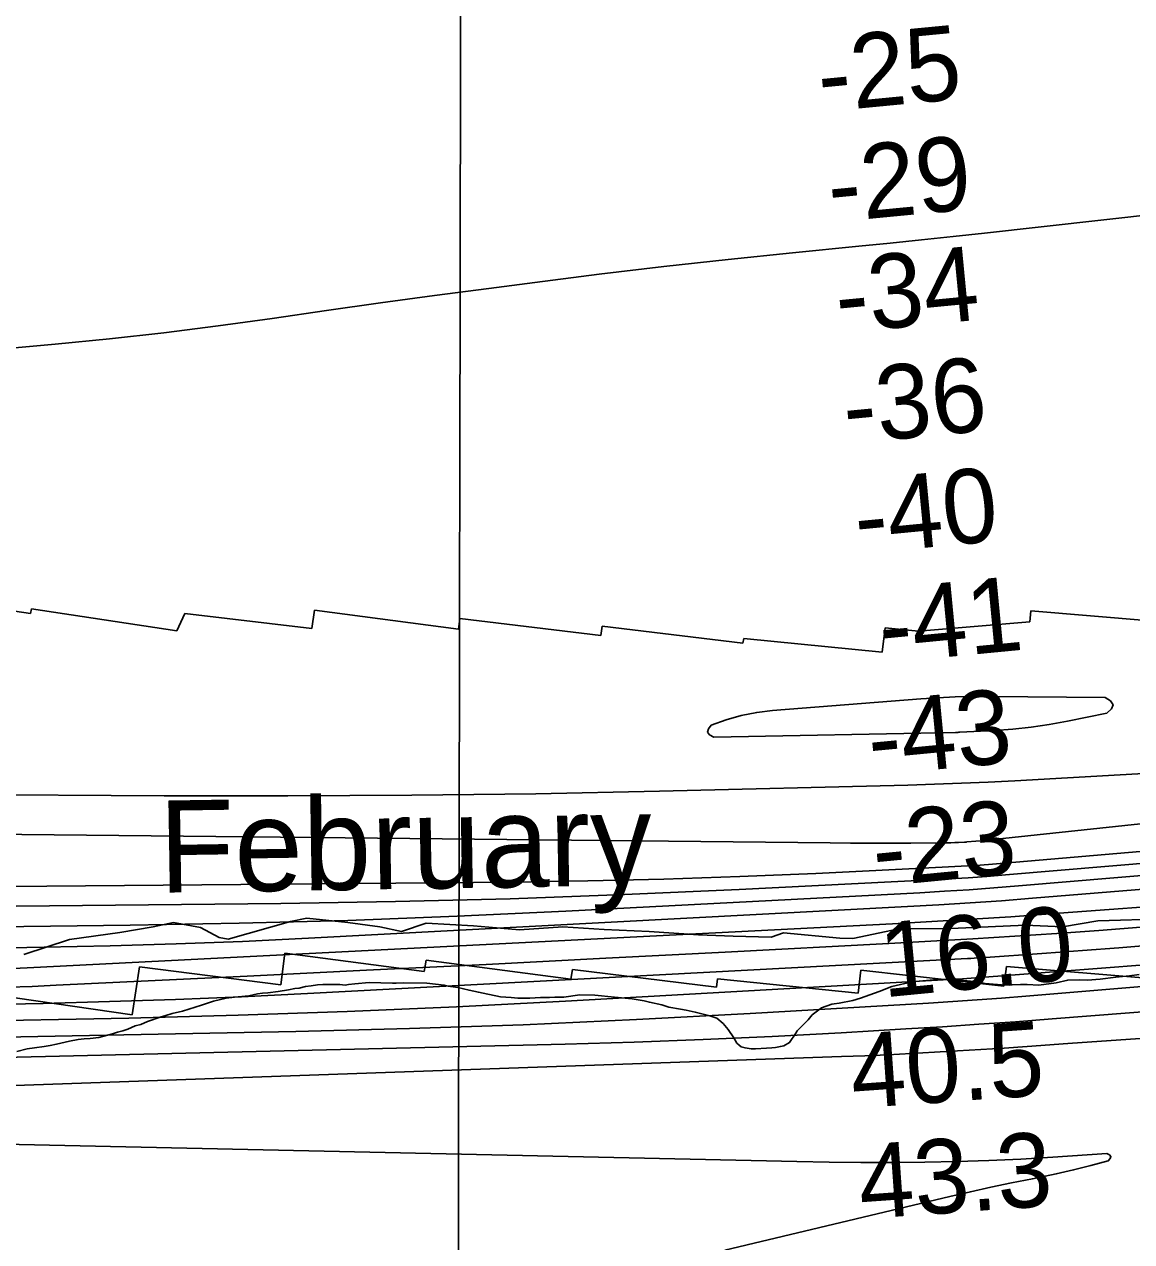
# Model space of a CAD drawing. Extents: x 3187622 to 3225504, y 800805 to 826213.
# Drawn here: x 3212360 to 3213359, y 809944 to 811041 of the extents above; entities that cross this region are included whole.
import ezdxf

# ---------------------------------------------------------------- set-up
doc = ezdxf.new("R2010")
doc.units = 0
for name, color, linetype in [('V-GRID-MAJR', 7, 'Continuous'), ('V-RIVR-EDGE', 7, 'Continuous'), ('V-RIVR-IDEN', 7, 'Continuous'), ('V-RIVR-RANG', 7, 'Continuous'), ('V-RRAP-RVMT', 7, 'Continuous'), ('V-SITE-VEGE', 7, 'Continuous'), ('V-TOPO-DPTH', 7, 'Continuous'), ('V-TOPO-MAJR', 7, 'Continuous'), ('V-TOPO-MINR', 7, 'Continuous'), ('V-TOPO-WATR', 7, 'Continuous')]:
    doc.layers.add(name, color=color, linetype=linetype)

msp = doc.modelspace()

# ---------------------------------------------------------------- linework, layer by layer
at = {"layer": 'V-GRID-MAJR'}
msp.add_spline([(3212744.3, 806204.8), (3212755.8, 812263.9), (3212767.2, 818326.1), (3212778.7, 824388.4), (3212778.7, 824391.4)], degree=3, dxfattribs=at)
at = {"layer": 'V-RIVR-EDGE'}
msp.add_lwpolyline([(3212359.9, 810202.5), (3212401.2, 810215.9), (3212446.4, 810222.3), (3212476.4, 810227.5), (3212494.7, 810231.3), (3212519, 810226.9), (3212536, 810217.8), (3212544.2, 810216.4), (3212600.3, 810232.4), (3212615.1, 810235.4), (3212652.1, 810231.4), (3212680.7, 810227.4), (3212700.3, 810223.4), (3212722.5, 810230.8), (3212765.1, 810228.5), (3212806.8, 810224.9), (3212845.9, 810227.4), (3212882.9, 810225.2), (3212923.7, 810223.3), (3212968.1, 810220.2), (3212999.3, 810219.2), (3213033.7, 810218.3), (3213044.6, 810222.2), (3213095.4, 810217.2), (3213107.1, 810216.8), (3213148.5, 810225.8), (3213195.4, 810226.1), (3213262.8, 810229), (3213296.3, 810227.6), (3213328, 810232.8), (3213388.9, 810234.8)], dxfattribs=at)
at = {"layer": 'V-RRAP-RVMT'}
for p, q in [((3212235.8, 810528.6), (3212366, 810509.9)), ((3212366, 810509.9), (3212366.7, 810514)), ((3212366.7, 810514), (3212497.7, 810494.4)), ((3212497.7, 810494.4), (3212505, 810509.8)), ((3212505, 810509.8), (3212619.4, 810496.4)), ((3212619.4, 810496.4), (3212621.9, 810512.9)), ((3212621.9, 810512.9), (3212751.7, 810495.9)), ((3212751.7, 810495.9), (3212752.8, 810505.4)), ((3212752.8, 810505.4), (3212880.1, 810490.2)), ((3213266.6, 810502.4), (3213267.6, 810512.3)), ((3213267.6, 810512.3), (3213375.3, 810503.2)), ((3212880.1, 810490.2), (3212881.1, 810498.5)), ((3212881.1, 810498.5), (3213008, 810483.2)), ((3213133.6, 810475.1), (3213136.3, 810497.1)), ((3213136.3, 810497.1), (3213166.4, 810494.1)), ((3213166.4, 810494.1), (3213266.6, 810502.4)), ((3213008, 810483.2), (3213008.8, 810487.4)), ((3213008.8, 810487.4), (3213133.6, 810475.1)), ((3212595.2, 810203.7), (3212591.7, 810175.3)), ((3212720.8, 810187.1), (3212595.2, 810203.7)), ((3212464.1, 810191.4), (3212457.7, 810148.1)), ((3212591.7, 810175.3), (3212464.1, 810191.4)), ((3212722.7, 810197.3), (3212720.8, 810187.1)), ((3212853, 810180.3), (3212722.7, 810197.3)), ((3212854.4, 810188.9), (3212853, 810180.3)), ((3212984.2, 810173.2), (3212854.4, 810188.9)), ((3213114.4, 810188.4), (3213112, 810167.6)), ((3213243.4, 810173.9), (3213114.4, 810188.4)), ((3213245.6, 810191.8), (3213243.4, 810173.9)), ((3213379.4, 810180.7), (3213245.6, 810191.8)), ((3212985.1, 810180.5), (3212984.2, 810173.2)), ((3213112, 810167.6), (3212985.1, 810180.5)), ((3212457.7, 810148.1), (3212328.7, 810167))]:
    msp.add_line(p, q, dxfattribs=at)
at = {"layer": 'V-SITE-VEGE'}
for points in [[(3213365.3, 810184.6), (3213356.7, 810183.2), (3213344.3, 810182.1), (3213330.2, 810180.3), (3213318.8, 810179.4), (3213311.2, 810179.8), (3213300.9, 810179.4), (3213290.5, 810177), (3213274.8, 810175), (3213264.4, 810175.4), (3213258.4, 810175.5), (3213250.8, 810175.1), (3213248.5, 810174.8), (3213241.2, 810175.2), (3213226.6, 810176.4), (3213219.3, 810177.8), (3213207.2, 810179.2), (3213197.8, 810180.1), (3213183.2, 810180.1), (3213160.7, 810177.8), (3213142.2, 810173.6), (3213130.8, 810169.2), (3213114, 810163.1), (3213107.2, 810161.2), (3213095, 810158.8), (3213090.4, 810158.1), (3213088.2, 810157.7), (3213078.8, 810154.5), (3213070.6, 810148.1), (3213066.8, 810143.6), (3213062.9, 810139.8), (3213057, 810133.8), (3213055.7, 810131.6), (3213050.1, 810123.1), (3213045, 810120.1), (3213041.9, 810119.7), (3213037.6, 810118.7), (3213034.1, 810118.5), (3213029.5, 810118.1), (3213019.4, 810117.5), (3213015.4, 810117.5), (3213010.1, 810118.3), (3213006.6, 810119.4), (3213004.6, 810120.7), (3213002.6, 810122.7), (3212999.9, 810127.3), (3212994.9, 810135), (3212990.4, 810140.3), (3212984.7, 810145), (3212978.2, 810147.3), (3212965.1, 810150.6), (3212957, 810152.2), (3212951.7, 810153.3), (3212941.4, 810155.2), (3212934.9, 810157.3), (3212923.8, 810159.5), (3212919, 810160.8), (3212908.4, 810162.5), (3212892.3, 810164.2), (3212874.6, 810166), (3212861.2, 810166.2), (3212846.8, 810164.1), (3212838.5, 810164), (3212833.7, 810163.8), (3212825.6, 810163.9), (3212820.8, 810163.4), (3212816, 810163.3), (3212805.1, 810163.2), (3212799.1, 810163.8), (3212789.5, 810164.4), (3212774.1, 810167.6), (3212769.6, 810168.5), (3212761.3, 810170.3), (3212751.2, 810172.8), (3212742.4, 810174.1), (3212738.9, 810175), (3212723.3, 810176.7), (3212702.3, 810177), (3212695.5, 810176.6), (3212692.2, 810176.6), (3212671.2, 810177.4), (3212658.3, 810176.1), (3212652.5, 810175.4), (3212649.7, 810174.9), (3212644.7, 810175.5), (3212639.9, 810175.6), (3212633.6, 810175.4), (3212629.3, 810175.5), (3212624.5, 810175.3), (3212618.9, 810174.4), (3212613.9, 810173.7), (3212608, 810172.3), (3212604.2, 810171.8), (3212598.4, 810170.6), (3212589.3, 810169.2), (3212579.7, 810167.9), (3212574.9, 810167.7), (3212570.6, 810167)], [(3212570.6, 810167), (3212562.7, 810165.3), (3212549.8, 810164.2), (3212542.2, 810163.1), (3212530.8, 810160.5), (3212520.2, 810156.8), (3212508.5, 810153.2), (3212502.9, 810151.5), (3212493.6, 810149.4), (3212488, 810147.4), (3212482.9, 810146), (3212471.5, 810142.1), (3212465.4, 810139.4), (3212460.3, 810138.2), (3212453.7, 810135.3), (3212449.1, 810133.6), (3212444.3, 810132.4), (3212439.8, 810130.9), (3212427.6, 810127.8), (3212419.8, 810126.9), (3212414.4, 810126.5), (3212408.9, 810125.8), (3212401, 810124.4), (3212389.4, 810121.8), (3212383.5, 810120.6), (3212378.2, 810119.7), (3212369.6, 810118.3), (3212362.8, 810117.4), (3212353.7, 810115.2)]]:
    msp.add_lwpolyline(points, dxfattribs=at)
at = {"layer": 'V-TOPO-DPTH'}
for points in [[(3212311.8, 810745.7), (3212388.1, 810752.7), (3212437.1, 810757.5), (3212486.1, 810762.9), (3212535, 810769.1), (3212583.8, 810775.9), (3212632.6, 810782.9), (3212681.4, 810789.8), (3212730.2, 810796.5), (3212779.1, 810803), (3212820.6, 810808.4), (3212878.6, 810815.7), (3212936.7, 810822.6), (3212994.8, 810829), (3213052.9, 810835), (3213112.5, 810840.9), (3213140.9, 810843.7), (3213169.2, 810846.7), (3213197.6, 810849.7), (3213226, 810852.8), (3213707.3, 810906.4)], [(3213707.3, 810906.4), (3213226, 810852.8), (3213197.6, 810849.7), (3213169.2, 810846.7), (3213140.9, 810843.7), (3213112.5, 810840.9), (3213052.9, 810835), (3212994.8, 810829), (3212936.7, 810822.6), (3212878.6, 810815.7), (3212820.6, 810808.4), (3212779.1, 810803), (3212730.2, 810796.5), (3212681.4, 810789.8), (3212632.6, 810782.9), (3212583.8, 810775.9), (3212535, 810769.1), (3212486.1, 810762.9), (3212437.1, 810757.5), (3212388.1, 810752.7), (3212311.8, 810745.7)], [(3214012.7, 810389), (3213236.6, 810306.4), (3213232, 810305.9), (3213227.4, 810305.5), (3213222.7, 810305), (3213218.1, 810304.6), (3213210, 810304), (3213209.5, 810303.9), (3213207.8, 810303.8), (3213202.3, 810303.6), (3213199, 810303.4), (3213195.6, 810303.3), (3213192.3, 810303.2), (3213189, 810303.2), (3213159.4, 810303), (3213141.2, 810302.9), (3213123.1, 810302.9), (3213105, 810302.9), (3213086.8, 810303.1), (3212328.6, 810310.9)], [(3212328.6, 810310.9), (3213086.8, 810303.1), (3213105, 810302.9), (3213123.1, 810302.9), (3213141.2, 810302.9), (3213159.4, 810303), (3213189, 810303.2), (3213192.3, 810303.2), (3213195.6, 810303.3), (3213199, 810303.4), (3213202.3, 810303.6), (3213207.8, 810303.8), (3213209.5, 810303.9), (3213210, 810304), (3213218.1, 810304.6), (3213222.7, 810305), (3213227.4, 810305.5), (3213232, 810305.9), (3213236.6, 810306.4), (3214012.7, 810389)], [(3213690.9, 810383.9), (3213253.3, 810359.2), (3213229.2, 810358), (3213205, 810356.9), (3213180.9, 810356), (3213156.7, 810355.3), (3212932.9, 810349.8), (3212821.3, 810347.5), (3212709.6, 810346), (3212597.9, 810345.5), (3212486.3, 810345.6), (3212295.2, 810346.8)], [(3212295.2, 810346.8), (3212486.3, 810345.6), (3212597.9, 810345.5), (3212709.6, 810346), (3212821.3, 810347.5), (3212932.9, 810349.8), (3213156.7, 810355.3), (3213180.9, 810356), (3213205, 810356.9), (3213229.2, 810358), (3213253.3, 810359.2), (3213690.9, 810383.9)], [(3212311.9, 810227.3), (3212455.6, 810229), (3212553.9, 810230.8), (3212652.1, 810233.3), (3212750.4, 810237.1), (3212848.6, 810241.6), (3213167.6, 810258.2), (3213189.8, 810259.5), (3213212, 810260.9), (3213234.3, 810262.5), (3213256.5, 810264.3), (3213890.5, 810317.6)], [(3212311.9, 810227.3), (3212455.6, 810229), (3212553.9, 810230.8), (3212652.1, 810233.3), (3212750.4, 810237.1), (3212848.6, 810241.6), (3213167.6, 810258.2), (3213189.8, 810259.5), (3213212, 810260.9), (3213234.3, 810262.5), (3213256.5, 810264.3), (3213890.5, 810317.6)], [(3213397.7, 810298), (3213233.2, 810284.1), (3213221.9, 810283.2), (3213210.5, 810282.4), (3213199.1, 810281.7), (3213187.7, 810281.1), (3213073.7, 810275.6), (3213005.3, 810272.7), (3212936.9, 810270.4), (3212868.4, 810268.8), (3212800, 810267.8), (3212275.6, 810263.2)], [(3212275.6, 810263.2), (3212800, 810267.8), (3212868.4, 810268.8), (3212936.9, 810270.4), (3213005.3, 810272.7), (3213073.7, 810275.6), (3213187.7, 810281.1), (3213199.1, 810281.7), (3213210.5, 810282.4), (3213221.9, 810283.2), (3213233.2, 810284.1), (3213397.7, 810298)], [(3213424.1, 810249.3), (3213285.1, 810239.1), (3213249.6, 810236.6), (3213214, 810234.3), (3213178.4, 810232.2), (3213142.8, 810230.2), (3212368.8, 810190.9), (3212350.5, 810190)], [(3212350.5, 810190), (3212368.8, 810190.9), (3213142.8, 810230.2), (3213178.4, 810232.2), (3213214, 810234.3), (3213249.6, 810236.6), (3213285.1, 810239.1), (3213424.1, 810249.3)], [(3213379.4, 810211.3), (3213346.9, 810208.6), (3213314.3, 810206.1), (3213281.7, 810203.7), (3213222.7, 810199.6), (3213219.6, 810199.4), (3213216.5, 810199.2), (3213213.5, 810199), (3213210.4, 810198.8), (3212615.7, 810167.4), (3212556.1, 810164.5), (3212496.6, 810162.1), (3212437, 810160.1), (3212377.4, 810158.5), (3212281.5, 810156.5)]]:
    msp.add_lwpolyline(points, dxfattribs=at)
at = {"layer": 'V-TOPO-MAJR'}
for points in [[(3213201.7, 810402.7), (3213202.7, 810402.8), (3213203.7, 810402.8), (3213234.8, 810404.5), (3213251.4, 810405.7), (3213267.9, 810407.4), (3213284.2, 810409.9), (3213300.6, 810412.8), (3213336, 810420), (3213340.2, 810424), (3213341.7, 810427.7), (3213339.5, 810431.1), (3213334.6, 810434.3), (3213230.1, 810435.2), (3213214.7, 810435.1), (3213199.3, 810434.8), (3213183.9, 810434), (3213168.6, 810433), (3213034.8, 810422.6), (3213020.6, 810420.8), (3213006.6, 810418.1), (3212993, 810414), (3212979.5, 810409.1), (3212977, 810405.8), (3212976.3, 810402.9), (3212978.1, 810400.5), (3212981.8, 810398.5), (3213199.7, 810402.7), (3213201.7, 810402.7)], [(3212328.4, 810109.4), (3212848, 810121.8), (3212910.2, 810123.6), (3212972.4, 810125.8), (3213034.5, 810128.7), (3213096.7, 810132), (3213154.9, 810135.4), (3213187.9, 810137.4), (3213220.9, 810139.6), (3213253.9, 810141.9), (3213286.9, 810144.4), (3213596.6, 810168.7)]]:
    msp.add_lwpolyline(points, dxfattribs=at)
at = {"layer": 'V-TOPO-MINR'}
for points in [[(3213707.3, 810906.4), (3213226, 810852.8), (3213197.6, 810849.7), (3213169.2, 810846.7), (3213140.9, 810843.7), (3213112.5, 810840.9), (3213052.9, 810835), (3212994.8, 810829), (3212936.7, 810822.6), (3212878.6, 810815.7), (3212820.6, 810808.4), (3212779.1, 810803), (3212730.2, 810796.5), (3212681.4, 810789.8), (3212632.6, 810782.9), (3212583.8, 810775.9), (3212535, 810769.1), (3212486.1, 810762.9), (3212437.1, 810757.5), (3212388.1, 810752.7), (3212311.8, 810745.7)], [(3212328.6, 810310.9), (3213086.8, 810303.1), (3213105, 810302.9), (3213123.1, 810302.9), (3213141.2, 810302.9), (3213159.4, 810303), (3213189, 810303.2), (3213192.3, 810303.2), (3213195.6, 810303.3), (3213199, 810303.4), (3213202.3, 810303.6), (3213207.8, 810303.8), (3213209.5, 810303.9), (3213210, 810304), (3213218.1, 810304.6), (3213222.7, 810305), (3213227.4, 810305.5), (3213232, 810305.9), (3213236.6, 810306.4), (3214012.7, 810389)], [(3212295.2, 810346.8), (3212486.3, 810345.6), (3212597.9, 810345.5), (3212709.6, 810346), (3212821.3, 810347.5), (3212932.9, 810349.8), (3213156.7, 810355.3), (3213180.9, 810356), (3213205, 810356.9), (3213229.2, 810358), (3213253.3, 810359.2), (3213690.9, 810383.9)], [(3212311.9, 810227.3), (3212455.6, 810229), (3212553.9, 810230.8), (3212652.1, 810233.3), (3212750.4, 810237.1), (3212848.6, 810241.6), (3213167.6, 810258.2), (3213189.8, 810259.5), (3213212, 810260.9), (3213234.3, 810262.5), (3213256.5, 810264.3), (3213890.5, 810317.6)], [(3212275.6, 810263.2), (3212800, 810267.8), (3212868.4, 810268.8), (3212936.9, 810270.4), (3213005.3, 810272.7), (3213073.7, 810275.6), (3213187.7, 810281.1), (3213199.1, 810281.7), (3213210.5, 810282.4), (3213221.9, 810283.2), (3213233.2, 810284.1), (3213397.7, 810298)], [(3212293.3, 810245.6), (3212591.5, 810248.6), (3212694.9, 810250.3), (3212798.2, 810252.7), (3212901.5, 810256.5), (3213004.8, 810261), (3213177.6, 810269.7), (3213194.4, 810270.6), (3213211.2, 810271.7), (3213228.1, 810272.9), (3213244.9, 810274.2), (3213621.1, 810305.9)], [(3212331.3, 810208.3), (3212378.1, 810209), (3212437.7, 810210.3), (3212497.3, 810212), (3212556.9, 810214.3), (3212616.4, 810217.1), (3213156.5, 810245.7), (3213184.7, 810247.3), (3213212.9, 810249), (3213241.1, 810251), (3213269.2, 810253.2), (3213865.4, 810301.6)], [(3212345.6, 810173), (3212367.3, 810173.8), (3212389, 810174.8), (3212561.1, 810183), (3212668.9, 810188.3), (3212776.7, 810193.6), (3212884.4, 810199.1), (3212992.2, 810204.6), (3213139.5, 810212.4), (3213177.4, 810214.5), (3213215.3, 810216.7), (3213253.2, 810219), (3213291, 810221.5), (3213328.9, 810224.3), (3213366.7, 810227.1)], [(3212281.5, 810156.5), (3212377.4, 810158.5), (3212437, 810160.1), (3212496.6, 810162.1), (3212556.1, 810164.5), (3212615.7, 810167.4), (3213210.4, 810198.8), (3213213.5, 810199), (3213216.5, 810199.2), (3213219.6, 810199.4), (3213222.7, 810199.6), (3213281.7, 810203.7), (3213314.3, 810206.1), (3213346.9, 810208.6), (3213379.4, 810211.3)], [(3212310.2, 810127.4), (3212605.1, 810133.2), (3212707.6, 810135.8), (3212810, 810139.2), (3212912.3, 810143.8), (3213014.7, 810149.2), (3213175.3, 810158.7), (3213197.3, 810160.1), (3213219.3, 810161.6), (3213241.3, 810163.2), (3213263.2, 810165), (3213902.3, 810218.3)], [(3212295.9, 810142), (3212454.6, 810145.2), (3212553.1, 810147.8), (3212651.5, 810151), (3212749.8, 810155.4), (3212848.2, 810160.4), (3213193.9, 810180), (3213205.9, 810180.7), (3213217.8, 810181.5), (3213229.8, 810182.3), (3213241.7, 810183.2), (3213459.6, 810200.2)], [(3212266, 810081.5), (3213097, 810110.5), (3213117.9, 810111.3), (3213138.8, 810112.2), (3213159.8, 810113.2), (3213180.7, 810114.4), (3213201.6, 810115.6), (3213222.6, 810116.9), (3213243.5, 810118.2), (3213264.4, 810119.7), (3213300.9, 810122.2), (3213340.1, 810125), (3213379.3, 810127.7)], [(3212300.3, 810032.6), (3213056.8, 810015.8), (3213085.7, 810015.3), (3213114.5, 810015), (3213143.4, 810015), (3213172.2, 810015.2), (3213201.1, 810015.8), (3213229.9, 810016.7), (3213258.7, 810018.1), (3213287.5, 810019.8), (3213336.2, 810023.1), (3213338.6, 810021.8), (3213339.8, 810020.3), (3213339.2, 810018.5), (3213337.4, 810016.5), (3213321.8, 810012.3), (3213306.2, 810008.3), (3213290.5, 810004.8), (3213274.8, 810001.5), (3213269, 810000.4), (3213250.3, 809996.6), (3213231.7, 809992.7), (3213213.1, 809988.6), (3213194.5, 809984.3), (3212991.7, 809935.9)]]:
    msp.add_lwpolyline(points, dxfattribs=at)
at = {"layer": 'V-TOPO-WATR'}
msp.add_lwpolyline([(3212350.5, 810190), (3212368.8, 810190.9), (3213142.8, 810230.2), (3213178.4, 810232.2), (3213214, 810234.3), (3213249.6, 810236.6), (3213285.1, 810239.1), (3213424.1, 810249.3)], dxfattribs=at)

# ---------------------------------------------------------------- texts
at = {"layer": 'V-RIVR-IDEN'}
msp.add_text('February ', height=83, rotation=0.9, dxfattribs=at).set_placement((3212482.4, 810258.2))
at = {"layer": 'V-RIVR-RANG'}
for s, rotation, p in [('-25', 5.4893, (3213078.3, 810961.8)), ('-29', 5.4893, (3213087.4, 810862.3)), ('-34', 5.4893, (3213094.2, 810762.5)), ('-36', 5.4893, (3213101.2, 810662.7)), ('-40', 5.4893, (3213111.4, 810563.3)), ('-41', 5.4893, (3213133.4, 810465)), ('-43', 5.4893, (3213123.6, 810363.6)), ('-23', 5.4893, (3213127.7, 810263.5)), ('16.0', 5.4893, (3213134.8, 810163.8)), ('40.5', 4.0383, (3213107.3, 810063.7)), ('43.3', 4.0383, (3213114.6, 809964))]:
    msp.add_text(s, height=67, rotation=rotation, dxfattribs=at).set_placement(p)

doc.saveas('drawing.dxf')
